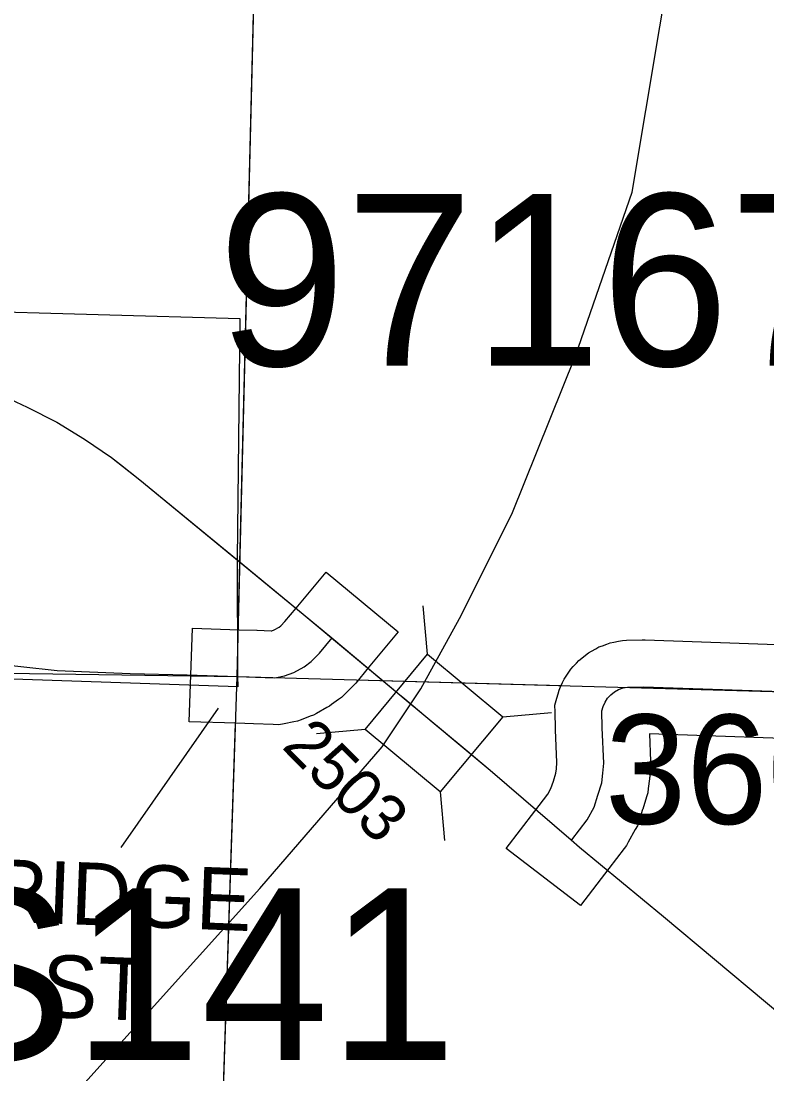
# Model space of a CAD drawing. Extents: x -157.2 to -99.3, y 12.2 to 46.2.
# Drawn here: x -124.391 to -123.913, y 17.094 to 17.769 of the extents above; entities that cross this region are included whole.
import ezdxf

# ---------------------------------------------------------------- set-up
doc = ezdxf.new("R2010")
doc.units = 0
for name, color, linetype in [('tdCoCityStreetMajor', 7, 'Continuous'), ('tdCoCorpBndry', 7, 'Continuous'), ('tdCoHydroRiver', 7, 'Continuous'), ('tdCoPriCL', 7, 'Continuous'), ('tdCoPriNonDiv', 7, 'Continuous'), ('tdCoPriNonDivCL', 7, 'Continuous'), ('tdCoSecRdNmbr', 7, 'Continuous'), ('tdCoSecRdTxt', 7, 'Continuous'), ('tdCoSecRteBand', 7, 'Continuous'), ('tdCoSecRteCL', 7, 'Continuous'), ('tdCoSectLine', 7, 'Continuous'), ('tdCoSectLinePart', 7, 'Continuous'), ('tdCoStrucNonDivPri', 7, 'Continuous'), ('tdCoStrucPriMaintName', 7, 'Continuous'), ('tdCoStrucSec', 7, 'Continuous'), ('tdCoSurfGravel', 7, 'Continuous')]:
    doc.layers.add(name, color=color, linetype=linetype)

msp = doc.modelspace()

# ---------------------------------------------------------------- linework, layer by layer
at = {"layer": 'tdCoCityStreetMajor'}
msp.add_lwpolyline([(-124.55687, 17.41674), (-124.54862, 17.41364), (-124.52273, 17.40107), (-124.46724, 17.37271), (-124.45393, 17.36778), (-124.43888, 17.36334), (-124.41422, 17.35791), (-124.36737, 17.35298), (-124.32076, 17.35101), (-124.28412, 17.35016), (-124.25182, 17.34906)], dxfattribs=at)
at = {"layer": 'tdCoCorpBndry'}
msp.add_lwpolyline([(-124.52275, 17.84746), (-124.52292, 17.58601), (-124.25045, 17.57852), (-124.25222, 17.42414), (-124.25182, 17.34906), (-124.25178, 17.34243), (-124.48975, 17.35057), (-124.4904, 17.34545), (-124.48876, 17.34031), (-124.48657, 17.33403), (-124.48383, 17.32662), (-124.48165, 17.31976), (-124.47558, 17.3031), (-124.6153, 17.3038), (-124.61451, 17.28554), (-124.61388, 17.26151), (-124.61659, 17.26153), (-124.77767, 17.26301), (-124.77138, 17.41687), (-124.99177, 17.42115), (-124.98825, 17.65652), (-124.98636, 17.75971), (-124.98256, 17.85136)], dxfattribs=at)
at = {"layer": 'tdCoHydroRiver'}
msp.add_lwpolyline([(-124.55801, 16.28015), (-124.55314, 16.28474), (-124.53745, 16.33638), (-124.52821, 16.38345), (-124.51978, 16.40215), (-124.52143, 16.50952), (-124.52751, 16.84745), (-124.50366, 16.90831), (-124.4773, 16.94702), (-124.23766, 17.21317), (-124.15929, 17.30403), (-124.13456, 17.3412), (-124.10959, 17.38625), (-124.0761, 17.45316), (-124.03531, 17.55457), (-123.99916, 17.65928), (-123.97251, 17.81791)], dxfattribs=at)
at = {"layer": 'tdCoPriCL'}
msp.add_lwpolyline([(-124.40492, 17.53026), (-124.38667, 17.52163), (-124.36768, 17.51201), (-124.34992, 17.50116), (-124.33266, 17.48933), (-124.32696, 17.48486), (-124.31441, 17.47502), (-124.2526, 17.42414), (-124.23498, 17.40964), (-124.20985, 17.38896), (-124.19157, 17.37373), (-124.14798, 17.3374), (-124.14606, 17.3358), (-124.12587, 17.31898), (-124.10616, 17.30255), (-124.09, 17.28908), (-124.03813, 17.24437), (-124.03279, 17.23976), (-123.97903, 17.19537), (-123.88111, 17.1132)], dxfattribs=at)
at = {"layer": 'tdCoPriNonDiv'}
msp.add_lwpolyline([(-124.40492, 17.53026), (-124.38667, 17.52163), (-124.36768, 17.51201), (-124.34992, 17.50116), (-124.33266, 17.48933), (-124.31441, 17.47502), (-124.20985, 17.38896), (-124.14798, 17.3374), (-124.09, 17.28908), (-124.03813, 17.24437), (-124.03279, 17.23976), (-123.97903, 17.19537), (-123.88111, 17.1132)], dxfattribs=at)
at = {"layer": 'tdCoPriNonDivCL'}
msp.add_lwpolyline([(-124.40492, 17.53026), (-124.38667, 17.52163), (-124.36768, 17.51201), (-124.34992, 17.50116), (-124.33266, 17.48933), (-124.32696, 17.48486), (-124.31441, 17.47502), (-124.2526, 17.42414), (-124.20985, 17.38896), (-124.19157, 17.37373), (-124.14798, 17.3374), (-124.14507, 17.33497), (-124.10616, 17.30255), (-124.09, 17.28908), (-124.03813, 17.24437), (-124.03279, 17.23976), (-123.97903, 17.19537), (-123.88111, 17.1132)], dxfattribs=at)
msp.add_lwpolyline([(-124.40492, 17.53026), (-124.38667, 17.52163), (-124.36768, 17.51201), (-124.34992, 17.50116), (-124.33266, 17.48933), (-124.32696, 17.48486), (-124.31441, 17.47502), (-124.2526, 17.42414), (-124.20985, 17.38896), (-124.19157, 17.37373), (-124.14798, 17.3374), (-124.14507, 17.33497), (-124.10616, 17.30255), (-124.09, 17.28908), (-124.03813, 17.24437), (-124.03279, 17.23976), (-123.97903, 17.19537), (-123.88111, 17.1132)], dxfattribs=at)
at = {"layer": 'tdCoSecRdTxt'}
msp.add_line((-124.26432, 17.32879), (-124.3266, 17.23952), dxfattribs=at)
at = {"layer": 'tdCoSecRteBand'}
for points in [[(-124.2255, 17.31807), (-124.22907, 17.31821), (-124.24156, 17.3187), (-124.25283, 17.31908), (-124.28281, 17.32009), (-124.28079, 17.38005), (-124.25081, 17.37905), (-124.23946, 17.37866), (-124.23938, 17.37866), (-124.23929, 17.37866), (-124.23028, 17.3783), (-124.22999, 17.37836), (-124.22843, 17.37895), (-124.22527, 17.3807), (-124.22422, 17.38146), (-124.22149, 17.3842), (-124.21429, 17.39288), (-124.19514, 17.41597), (-124.14895, 17.37767), (-124.1681, 17.35458), (-124.17619, 17.34482), (-124.17708, 17.34375), (-124.17807, 17.34276), (-124.1835, 17.33733), (-124.1852, 17.33563), (-124.18715, 17.33422), (-124.19159, 17.33102), (-124.19303, 17.32998), (-124.19458, 17.32912), (-124.20124, 17.32542), (-124.20319, 17.32433), (-124.20527, 17.32355), (-124.21119, 17.32133), (-124.21346, 17.32048), (-124.21584, 17.32), (-124.22201, 17.31877), (-124.2255, 17.31807)], [(-123.86644, 17.30807), (-123.98808, 17.31236), (-123.98732, 17.29474), (-123.98724, 17.29294), (-123.98738, 17.29114), (-123.98787, 17.28473), (-123.98792, 17.28409), (-123.988, 17.28346), (-123.98874, 17.27729), (-123.98906, 17.27455), (-123.98989, 17.27192), (-123.99235, 17.26402), (-123.9924, 17.26389), (-123.99244, 17.26376), (-123.9949, 17.25612), (-123.99577, 17.25344), (-123.99712, 17.25096), (-124.00156, 17.24282), (-124.00268, 17.24076), (-124.00411, 17.2389), (-124.01398, 17.22608), (-124.03227, 17.2023), (-124.07982, 17.23888), (-124.06153, 17.26266), (-124.05311, 17.27362), (-124.05114, 17.27722), (-124.04958, 17.28205), (-124.04798, 17.28718), (-124.04765, 17.28997), (-124.04734, 17.29394), (-124.04825, 17.31483), (-124.04826, 17.31514), (-124.04827, 17.31545), (-124.04851, 17.3263), (-124.04862, 17.33078), (-124.0474, 17.33509), (-124.04659, 17.33799), (-124.04595, 17.34026), (-124.04497, 17.34241), (-124.04371, 17.34514), (-124.04272, 17.34729), (-124.04141, 17.34925), (-124.03974, 17.35175), (-124.03843, 17.35372), (-124.03683, 17.35545), (-124.03479, 17.35766), (-124.03319, 17.3594), (-124.03133, 17.36086), (-124.02897, 17.36272), (-124.02712, 17.36419), (-124.02506, 17.36534), (-124.02243, 17.36681), (-124.02037, 17.36797), (-124.01815, 17.36879), (-124.01534, 17.36983), (-124.01312, 17.37065), (-124.0108, 17.37111), (-124.00785, 17.37169), (-124.00532, 17.3722), (-124.00273, 17.37226), (-123.99262, 17.37251), (-123.99173, 17.37253), (-123.99083, 17.3725), (-123.86442, 17.36804)]]:
    msp.add_lwpolyline(points, dxfattribs=at)
at = {"layer": 'tdCoSecRteCL'}
for points in [[(-124.25182, 17.34906), (-124.24047, 17.34868), (-124.22789, 17.34819), (-124.22173, 17.34942), (-124.21581, 17.35164), (-124.20915, 17.35534), (-124.20471, 17.35855), (-124.19929, 17.36397), (-124.1912, 17.37373)], [(-124.03775, 17.24437), (-124.02789, 17.25719), (-124.02345, 17.26533), (-124.02099, 17.27297), (-124.01852, 17.28086), (-124.01778, 17.28703), (-124.01729, 17.29344), (-124.01828, 17.31613), (-124.01852, 17.32698), (-124.01771, 17.32987), (-124.01645, 17.3326), (-124.01479, 17.3351), (-124.01275, 17.33731), (-124.01039, 17.33917), (-124.00777, 17.34064), (-124.00495, 17.34168), (-124.002, 17.34227), (-123.99189, 17.34252), (-123.86538, 17.33805), (-123.62494, 17.33115), (-123.52383, 17.32868), (-123.50275, 17.32807)]]:
    msp.add_lwpolyline(points, dxfattribs=at)
at = {"layer": 'tdCoSectLine'}
for points in [[(-124.2522, 17.34906), (-124.22763, 18.3397)], [(-125.24196, 17.36331), (-124.2522, 17.34906)], [(-124.2853, 16.34799), (-124.2522, 17.34906)], [(-124.2522, 17.34906), (-123.24617, 17.32079)]]:
    msp.add_lwpolyline(points, dxfattribs=at)
at = {"layer": 'tdCoSectLinePart'}
for points in [[(-124.25144, 17.37941), (-124.22763, 18.3397)], [(-124.17569, 17.34691), (-124.04438, 17.34322)], [(-124.2853, 16.34799), (-124.25319, 17.3191)]]:
    msp.add_lwpolyline(points, dxfattribs=at)
at = {"layer": 'tdCoStrucNonDivPri'}
for p, q in [((-124.13012, 17.36326), (-124.13295, 17.39443)), ((-124.08203, 17.32318), (-124.05086, 17.32602)), ((-124.17019, 17.31517), (-124.20136, 17.31233)), ((-124.1221, 17.27509), (-124.11927, 17.24392))]:
    msp.add_line(p, q, dxfattribs=at)
msp.add_lwpolyline([(-124.13012, 17.36326), (-124.08203, 17.32318), (-124.1221, 17.27509), (-124.17019, 17.31517)], close=True, dxfattribs=at)
at = {"layer": 'tdCoStrucSec'}
for p, q in [((-124.13012, 17.36326), (-124.13295, 17.39443)), ((-124.08203, 17.32318), (-124.05086, 17.32602)), ((-124.17019, 17.31517), (-124.20136, 17.31233)), ((-124.1221, 17.27509), (-124.11927, 17.24392))]:
    msp.add_line(p, q, dxfattribs=at)
msp.add_lwpolyline([(-124.13012, 17.36326), (-124.08203, 17.32318), (-124.1221, 17.27509), (-124.17019, 17.31517)], close=True, dxfattribs=at)
at = {"layer": 'tdCoSurfGravel'}
for points in [[(-124.25182, 17.34906), (-124.24047, 17.34868), (-124.22789, 17.34819), (-124.22173, 17.34942), (-124.21581, 17.35164), (-124.20915, 17.35534), (-124.20471, 17.35855), (-124.19929, 17.36397), (-124.1912, 17.37373)], [(-124.03775, 17.24437), (-124.02789, 17.25719), (-124.02345, 17.26533), (-124.02099, 17.27297), (-124.01852, 17.28086), (-124.01778, 17.28703), (-124.01729, 17.29344), (-124.01828, 17.31613), (-124.01852, 17.32698), (-124.01771, 17.32987), (-124.01645, 17.3326), (-124.01479, 17.3351), (-124.01275, 17.33731), (-124.01039, 17.33917), (-124.00777, 17.34064), (-124.00495, 17.34168), (-124.002, 17.34227), (-123.99189, 17.34252), (-123.86538, 17.33805)]]:
    msp.add_lwpolyline(points, dxfattribs=at)

# ---------------------------------------------------------------- texts
at = {"layer": 'tdCoSecRdNmbr'}
for s, height, rotation, p in [('3603', 0.07, 359.90594, (-124.01656, 17.25469)), ('2503', 0.03, 314.90646, (-124.22426, 17.30368))]:
    msp.add_text(s, height=height, rotation=rotation, dxfattribs=at).set_placement(p)
at = {"layer": 'tdCoSecRdTxt'}
for s, p in [('BRIDGE', (-124.44836, 17.19374)), ('ST', (-124.3779, 17.131))]:
    msp.add_text(s, height=0.04, rotation=357.80804, dxfattribs=at).set_placement(p)
at = {"layer": 'tdCoStrucPriMaintName'}
for s, p in [('97167S141', (-124.26442, 17.5482)), ('97170S141', (-124.86422, 17.1034))]:
    msp.add_text(s, height=0.11, dxfattribs=at).set_placement(p)

doc.saveas('drawing.dxf')
